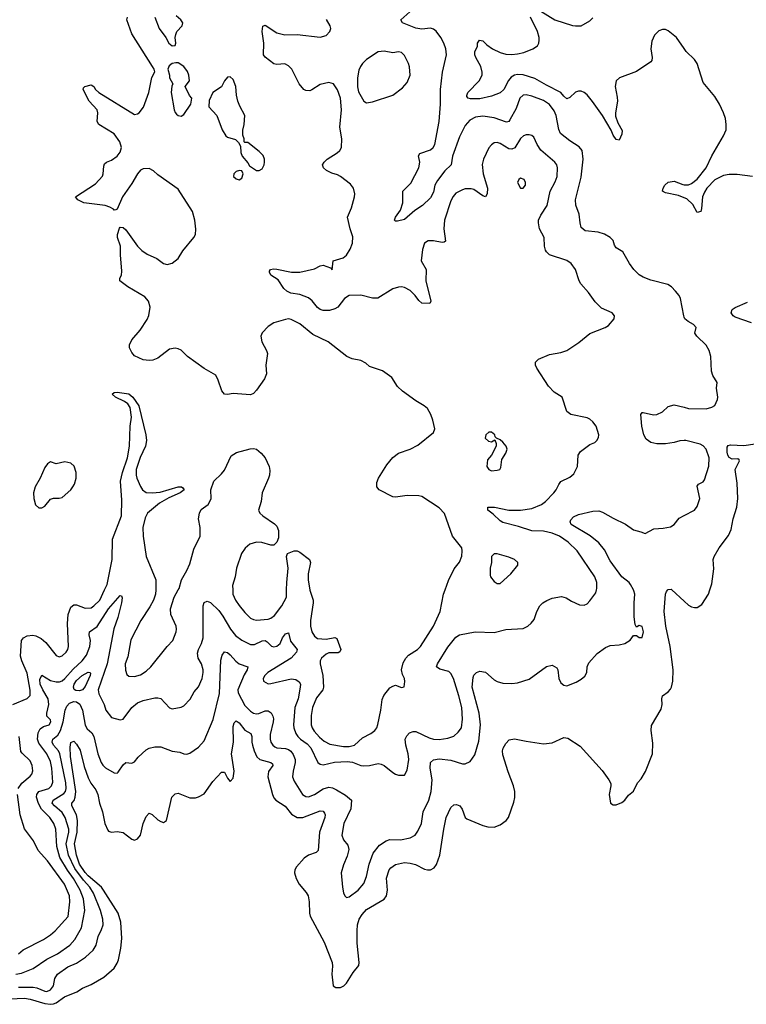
# Model space of a CAD drawing. Header units: inches. Extents: x 1649636 to 1815363, y 506543 to 641975.
# Tile 294 of 656: x 1665418 to 1670428, y 627143 to 633932. Entities that reach past the tile are written whole.
import ezdxf

# ---------------------------------------------------------------- set-up
doc = ezdxf.new("R2010")
doc.units = ezdxf.units.IN
doc.header["$MEASUREMENT"] = 0
for name, color, linetype in [('B6662', 7, 'Continuous'), ('B6663', 7, 'Continuous'), ('B6672', 7, 'Continuous'), ('B6673', 7, 'Continuous')]:
    doc.layers.add(name, color=color, linetype=linetype)

msp = doc.modelspace()

# ---------------------------------------------------------------- linework, layer by layer
at = {"layer": 'B6662', "color": 5}
for points, elevation in [([(1665350, 627179.8), (1665450, 627185.7), (1665490, 627178.9), (1665590, 627148.1), (1665630, 627142.6), (1665650, 627145.1), (1665670, 627153.3), (1665726.3, 627193.7), (1665812.2, 627227.8), (1665850, 627253.8), (1665910, 627279.7), (1665998, 627330), (1666068.6, 627391.4), (1666090, 627427), (1666097.9, 627450), (1666114.5, 627530), (1666122.8, 627597.2), (1666114.9, 627710), (1666095.7, 627770), (1665996.3, 627930), (1665980.8, 627950), (1665890, 628027.9), (1665870, 628051.6), (1665830.2, 628110), (1665808.3, 628170), (1665796.6, 628250), (1665814, 628330), (1665815.2, 628410), (1665809.1, 628450), (1665776.1, 628510), (1665778.3, 628530), (1665792.3, 628547.7), (1665800.9, 628570), (1665804.1, 628610), (1665769.1, 628850.9), (1665765.2, 628914.8), (1665770, 628947.3), (1665790, 628958), (1665810, 628935.3), (1665834.6, 628894.6), (1665861.8, 628781.8), (1665890, 628703.6), (1665907.5, 628667.5), (1665942, 628622), (1665955.6, 628590), (1665967.5, 628530), (1665989.3, 628470), (1666004.7, 628390), (1666024.3, 628344.3), (1666030, 628336.4), (1666050, 628328.9), (1666090, 628333.4), (1666130, 628326.9), (1666190, 628280.3), (1666210, 628274.6), (1666230, 628284), (1666251.4, 628310), (1666270, 628390.4), (1666290, 628438), (1666310, 628460.4), (1666330, 628452.2), (1666370, 628414.9), (1666390, 628403.8), (1666410, 628397.3), (1666429.5, 628410.5), (1666465.6, 628570), (1666490, 628594.9), (1666510, 628597.8), (1666590, 628567.1), (1666630, 628567.1), (1666650, 628572.3), (1666690, 628594.9), (1666750, 628678.7), (1666810, 628743), (1666830, 628744), (1666850, 628702), (1666870, 628679.3), (1666890, 628702.4), (1666895.9, 628750), (1666877.7, 628870), (1666891.9, 628950), (1666890, 629058), (1666897.6, 629082.4), (1666910, 629097.6), (1666930, 629082.3), (1666970, 629032.6), (1667010.3, 629010), (1667018.5, 628990), (1667017.5, 628950), (1667022, 628930), (1667033.5, 628890), (1667051.8, 628850), (1667074.3, 628830), (1667148.2, 628810), (1667159.7, 628799.7), (1667164.2, 628790), (1667132.9, 628747.1), (1667127.8, 628710), (1667159.8, 628590), (1667170, 628565.5), (1667183.2, 628550), (1667247.9, 628507.9), (1667292.8, 628452.8), (1667330, 628430.2), (1667370, 628431.4), (1667490, 628476.3), (1667510, 628474.2), (1667520, 628460), (1667523.8, 628450), (1667522.2, 628430), (1667483.9, 628330), (1667476.3, 628203.7), (1667462.4, 628190), (1667410, 628171.5), (1667378.3, 628150), (1667326, 628090), (1667314.9, 628070), (1667311.8, 628050), (1667323.1, 628010), (1667344.2, 627970), (1667392.6, 627912.6), (1667406.3, 627890), (1667413.6, 627850), (1667415.2, 627770), (1667421.1, 627750), (1667517.6, 627570), (1667571.3, 627430), (1667575.5, 627404.5), (1667570.4, 627350.4), (1667579.1, 627270), (1667598.4, 627258.4), (1667630, 627258.4), (1667652.7, 627270), (1667670, 627287.3), (1667717.2, 627362.8), (1667756.2, 627410), (1667758.7, 627430), (1667744.7, 627564.7), (1667744.3, 627650), (1667746.6, 627690), (1667759, 627730), (1667778.9, 627761.1), (1667810, 627795.5), (1667930, 627868.4), (1667946, 627890), (1667953.3, 627930), (1667947, 628013), (1667966.2, 628070), (1667976.5, 628083.5), (1668010, 628107.1), (1668070, 628120.6), (1668110, 628116.6), (1668146.7, 628106.7), (1668210, 628074.6), (1668230, 628068.9), (1668250, 628070.3), (1668275.5, 628084.5), (1668292.4, 628107.6), (1668314.8, 628170), (1668341.3, 628350), (1668358.9, 628430), (1668390, 628499.5), (1668410, 628516.9), (1668430, 628520.3), (1668452.4, 628510), (1668468.1, 628488.1), (1668488.9, 628430), (1668501.1, 628421.1), (1668610, 628376.4), (1668646.1, 628366.1), (1668690, 628364.9), (1668730, 628379.3), (1668771.1, 628408.9), (1668787, 628430), (1668824.2, 628535.8), (1668831.2, 628568.8), (1668831.1, 628610), (1668823.1, 628650), (1668785.2, 628745.2), (1668750, 628862), (1668746.9, 628890), (1668751.7, 628908.3), (1668770, 628940.5), (1668792.9, 628967.1), (1668830, 628973.8), (1668910, 628956.3), (1669030, 628939.1), (1669090, 628946), (1669170, 628982.4), (1669196.7, 628976.7), (1669282.9, 628922.9), (1669434.4, 628754.4), (1669480.5, 628690), (1669494, 628666), (1669494.8, 628650), (1669482.4, 628590), (1669491, 628530), (1669510, 628519.1), (1669530, 628519.1), (1669570, 628534), (1669589.2, 628550), (1669615.5, 628584.5), (1669650, 628611.3), (1669678, 628670), (1669701.7, 628698.3), (1669732.5, 628747.5), (1669781.6, 628870), (1669783.3, 628943.3), (1669771.3, 629030), (1669774.3, 629065.7), (1669841.6, 629178.4), (1669847.6, 629210), (1669845.1, 629250), (1669849.4, 629270), (1669890, 629298), (1669905.4, 629314.6), (1669913, 629330), (1669920.5, 629370), (1669924.5, 629450), (1669902.4, 629610), (1669874, 629750), (1669861.4, 629850), (1669870, 629970.5), (1669877.8, 629990), (1669887.3, 630000)], 520), ([(1665371, 629209), (1665469.9, 629250.1), (1665490, 629271), (1665490.5, 629309.5), (1665470, 629426.3), (1665431.8, 629510), (1665423.1, 629543.1), (1665429.3, 629650), (1665444.8, 629670), (1665470, 629682.6), (1665507.8, 629687.8), (1665530, 629683.2), (1665565.5, 629665.5), (1665598, 629638), (1665670, 629548.4), (1665690, 629538.4), (1665710, 629544.9), (1665737.4, 629570), (1665749.7, 629590), (1665755.3, 629610), (1665747.2, 629767.2), (1665752.6, 629830), (1665770, 629882), (1665790, 629898.2), (1665810, 629897.5), (1665870, 629873.2), (1665910, 629877.5), (1665930, 629889.3), (1665970, 629930.2), (1666003.5, 630000)], 580), ([(1665390, 627350.1), (1665430, 627357.1), (1665510, 627388.7), (1665605.9, 627454.1), (1665678.7, 627490), (1665764, 627550), (1665797, 627590), (1665842.7, 627670), (1665866.5, 627790), (1665857.8, 627870), (1665834.3, 627930), (1665788.5, 628010), (1665747.1, 628067.1), (1665693.9, 628153.9), (1665674.8, 628230), (1665666.5, 628350), (1665652.7, 628390), (1665624.5, 628430), (1665567.6, 628487.6), (1665546.7, 628526.7), (1665533.1, 628570), (1665535.7, 628590), (1665550, 628608.9), (1665618, 628630), (1665638, 628650), (1665646.3, 628673.7), (1665639.5, 628770), (1665630, 628816.4), (1665605.7, 628870), (1665550, 628942.9), (1665541.2, 628970), (1665544.6, 629015.4), (1665559, 629041), (1665582.4, 629057.6), (1665621.6, 629070), (1665633.3, 629090), (1665630, 629105.2), (1665604.7, 629130), (1665604.8, 629150), (1665618.5, 629210), (1665613.4, 629250), (1665576.7, 629310), (1665559.5, 629350), (1665557.4, 629382.6), (1665570, 629412.2), (1665630, 629374.2), (1665670, 629365.1), (1665693, 629367), (1665710, 629374), (1665730, 629390.1), (1665787.4, 629452.6), (1665849.3, 629510), (1665877.7, 629550), (1665900.9, 629610), (1665905.9, 629650), (1665897, 629690), (1665898.2, 629710), (1665951.8, 629748.2), (1666030, 629870.2), (1666110, 629962), (1666119.3, 629959.3), (1666125.2, 629945.2), (1666120.6, 629910), (1666094.7, 629810), (1666067.9, 629732.1), (1666021, 629490), (1665958.9, 629310), (1665963.2, 629283.2), (1665999.6, 629210), (1666011.9, 629171.9), (1666050, 629120.7), (1666110, 629103.1), (1666130.6, 629109.4), (1666191.1, 629188.9), (1666230, 629221.3), (1666270, 629237.2), (1666350, 629256.5), (1666370, 629256.9), (1666390, 629250.3), (1666450, 629186.7), (1666470, 629180.3), (1666530, 629190.3), (1666550, 629201.1), (1666594, 629246), (1666621.8, 629298.2), (1666650, 629330.7), (1666675.6, 629390), (1666683.1, 629430), (1666682, 629450), (1666670.8, 629490), (1666647.7, 629530), (1666643, 629563), (1666649.8, 629590), (1666671.9, 629630), (1666683, 629670), (1666682.5, 629890), (1666690, 629912.2), (1666710, 629923.1), (1666734.1, 629914.1), (1666790, 629857.3), (1666818.8, 629818.8), (1666870.9, 629730), (1666906.5, 629686.5), (1666950, 629652.7), (1667010, 629623.5), (1667036.7, 629623.3), (1667090, 629647.8), (1667110, 629650.2), (1667123, 629643), (1667153.1, 629613.1), (1667170, 629607.5), (1667190, 629611), (1667212.9, 629630), (1667230, 629670.3), (1667250, 629696.9), (1667270, 629703.8), (1667286, 629646), (1667331.4, 629590), (1667325.5, 629570), (1667290, 629529.9), (1667128.9, 629430), (1667107.4, 629410), (1667096.4, 629390), (1667099.1, 629370), (1667130, 629352.7), (1667150, 629353.7), (1667290, 629387.9), (1667322.2, 629382.2), (1667345.2, 629365.2), (1667353.9, 629350), (1667352.1, 629330), (1667337.2, 629250), (1667314, 629190), (1667304.8, 629070), (1667307.2, 629050), (1667322, 629010), (1667335.3, 628990), (1667354.6, 628970), (1667398.8, 628938.8), (1667425.1, 628910), (1667474.3, 628810), (1667490, 628798.2), (1667510, 628792.8), (1667588.9, 628811.1), (1667676.1, 628816.1), (1667712.7, 628812.7), (1667770, 628790.3), (1667790, 628787.8), (1667830, 628788.9), (1667890, 628802), (1667910, 628799.1), (1667930.4, 628790), (1667990, 628741.3), (1668010, 628730.4), (1668030, 628723), (1668070, 628722.8), (1668090, 628756), (1668100.9, 628830), (1668097.4, 628870), (1668080.6, 628930), (1668076, 628970), (1668086.6, 628993.4), (1668105.2, 629014.8), (1668130, 629024.2), (1668150, 629022.8), (1668240.4, 628980.4), (1668270, 628971.6), (1668310, 628968.3), (1668370, 628977.4), (1668410, 628992.2), (1668441.1, 629018.9), (1668463.2, 629050), (1668471.6, 629108.4), (1668466.3, 629190), (1668446.2, 629270), (1668408.2, 629388.2), (1668390, 629423.5), (1668376.4, 629436.4), (1668313.6, 629453.6), (1668291.8, 629470), (1668297.7, 629490), (1668370, 629604.2), (1668424.9, 629675.1), (1668450, 629689.2), (1668558, 629710), (1668690, 629706.3), (1668770, 629726.3), (1668890, 629733), (1668921.2, 629750), (1668945.2, 629770), (1668964.5, 629795.5), (1668983.6, 629850), (1669005.1, 629890), (1669023.7, 629910), (1669052.7, 629927.3), (1669090, 629942), (1669153.5, 629953.5), (1669185.5, 629945.5), (1669222.5, 629922.5), (1669278, 629898), (1669310, 629894.8), (1669330, 629902.8), (1669350, 629924), (1669390, 629980.7), (1669394.5, 630000)], 560), ([(1665410, 627259.9), (1665510, 627260.1), (1665536.6, 627256.6), (1665590, 627232.4), (1665604.7, 627230), (1665630, 627241.3), (1665651.5, 627270), (1665659.3, 627320.7), (1665677.6, 627350), (1665750, 627402.1), (1665810, 627426.4), (1665872, 627468), (1665923.9, 627516.1), (1665944.8, 627550), (1665959.4, 627610), (1665982.5, 627657.5), (1665992.3, 627690), (1665989.8, 627730), (1665974.5, 627790), (1665927.5, 627910), (1665901, 627950), (1665858.3, 627998.3), (1665798.6, 628078.6), (1665754.9, 628170), (1665738.6, 628250), (1665756, 628330), (1665756.3, 628350), (1665732, 628430), (1665710, 628465.6), (1665656.9, 628510), (1665642.4, 628530), (1665649.1, 628550), (1665723.1, 628596.9), (1665733.5, 628610), (1665738.9, 628630), (1665735.5, 628670), (1665695.4, 628870), (1665685.6, 628890), (1665651.4, 628930), (1665640.6, 628950), (1665646.8, 628970), (1665680.6, 628999.4), (1665698.3, 629030), (1665718.4, 629090), (1665732.3, 629170), (1665742.1, 629197.9), (1665760.7, 629219.3), (1665790, 629231), (1665810, 629228.4), (1665832.7, 629212.7), (1665851.1, 629170), (1665868.2, 629068.2), (1665882.3, 629042.3), (1665914.2, 629014.2), (1665928.1, 628990), (1665955.4, 628870), (1665979.1, 628810), (1665990, 628792.2), (1666010, 628773.4), (1666070, 628738.4), (1666090, 628736.3), (1666097.4, 628742.6), (1666130, 628794), (1666150, 628810.6), (1666190, 628806.4), (1666210, 628814), (1666234, 628846), (1666290, 628897.1), (1666311.5, 628908.5), (1666350, 628917.1), (1666390, 628917), (1666468.2, 628888.2), (1666521.3, 628881.3), (1666550.5, 628870.5), (1666570, 628868.2), (1666590, 628874.9), (1666650, 628916.4), (1666690, 628960.4), (1666752.6, 629107.4), (1666794.5, 629285.5), (1666804.9, 629515.1), (1666813.3, 629550), (1666830, 629573.7), (1666850, 629568.5), (1666870, 629552.8), (1666908.4, 629508.4), (1666930, 629490.3), (1666990.4, 629470), (1666986.3, 629450), (1666965.7, 629414.3), (1666921.5, 629310), (1666923.1, 629290), (1666970, 629203.2), (1667010, 629163.8), (1667030, 629151.1), (1667050, 629145.2), (1667067.7, 629147.7), (1667110, 629165.9), (1667130, 629165.6), (1667152.4, 629152.4), (1667164.2, 629130), (1667167, 629110), (1667166.1, 629090), (1667144, 629004), (1667144.4, 628970), (1667150.1, 628950.1), (1667162.2, 628930), (1667177.2, 628917.2), (1667190.7, 628910), (1667250, 628906.9), (1667270, 628900.3), (1667287.1, 628887.1), (1667304.4, 628864.4), (1667317.1, 628830), (1667317.1, 628810), (1667303.5, 628750), (1667299.8, 628710), (1667310, 628680.9), (1667367.5, 628590), (1667390, 628574.5), (1667410, 628572.5), (1667449.7, 628590), (1667510, 628628.9), (1667550, 628639.1), (1667574.3, 628634.3), (1667601.8, 628621.8), (1667664, 628584), (1667704.7, 628550), (1667700.3, 628490), (1667653, 628390), (1667638, 628310), (1667650, 628277.1), (1667680.2, 628240.2), (1667686.4, 628210), (1667676.2, 628163.8), (1667650, 628105.2), (1667634, 628050), (1667643.7, 627950), (1667650.3, 627910.3), (1667659.3, 627890), (1667670, 627879.3), (1667690, 627884.2), (1667751.2, 627930), (1667790, 627974.9), (1667810, 628024), (1667828.1, 628110), (1667856, 628184), (1667899.5, 628240.5), (1667944.4, 628270), (1667970, 628277.9), (1668042.3, 628277.7), (1668110, 628291.4), (1668144.2, 628310), (1668163.7, 628336.3), (1668187.6, 628390), (1668198.8, 628470), (1668237.7, 628550), (1668255.7, 628610), (1668261.6, 628690), (1668248.3, 628771.7), (1668251.2, 628810), (1668271.7, 628828.3), (1668310, 628835.5), (1668390, 628826.2), (1668470, 628801.6), (1668490, 628800.2), (1668523.7, 628816.3), (1668557, 628863), (1668584.1, 628955.9), (1668594.5, 629070), (1668585.2, 629150), (1668538.2, 629330), (1668543.7, 629396.3), (1668550, 629412.4), (1668567.6, 629430), (1668590, 629439), (1668630, 629433.2), (1668690, 629379.6), (1668710, 629367.4), (1668750, 629355.8), (1668810, 629354.4), (1668850, 629359.3), (1668930, 629385.5), (1669050, 629472.4), (1669090, 629480.7), (1669122, 629462), (1669128.3, 629448.3), (1669134.6, 629390), (1669150, 629359.1), (1669170, 629343), (1669190, 629339.3), (1669255.6, 629364.4), (1669290, 629384.9), (1669314.1, 629405.9), (1669327.3, 629430), (1669329.5, 629470), (1669342.3, 629497.7), (1669398.8, 629561.2), (1669457.7, 629602.3), (1669490, 629616.5), (1669550, 629621.1), (1669589.7, 629630.3), (1669626.6, 629653.4), (1669650, 629686), (1669670, 629686), (1669690, 629671), (1669710, 629671.3), (1669718.4, 629710), (1669710, 629748.7), (1669690, 629754), (1669670, 629742), (1669662, 629762), (1669654.9, 629814.9), (1669654.1, 629910), (1669659.3, 629970), (1669653, 629993), (1669649.4, 630000)], 540), ([(1666355.6, 630000), (1666354.9, 629970), (1666340.3, 629930), (1666315.6, 629884.4), (1666253, 629790), (1666183.7, 629656.3), (1666162.3, 629537.7), (1666145.7, 629490), (1666146.4, 629446.4), (1666155.6, 629415.6), (1666170, 629404.4), (1666210, 629402.8), (1666250, 629415.2), (1666290, 629438.8), (1666320.8, 629470), (1666434.5, 629610), (1666473.3, 629650), (1666496.3, 629710), (1666499.6, 629730), (1666496.2, 629750), (1666460.7, 629830), (1666456.9, 629870), (1666483, 629950), (1666510.8, 630000)], 580), ([(1666886.6, 630000), (1666888.4, 629970), (1666905.2, 629930), (1666930, 629893.4), (1666970, 629844.9), (1667010, 629806), (1667030, 629794.9), (1667051.2, 629791.2), (1667130, 629798.9), (1667150, 629804.7), (1667175.7, 629824.3), (1667225.3, 629890), (1667256.4, 629950), (1667257.5, 630000)], 580), ([(1667418.7, 630000), (1667418.9, 629998.9), (1667440.3, 629930), (1667442, 629910), (1667423.1, 629790), (1667423.9, 629750), (1667432.4, 629710), (1667450, 629680.2), (1667470, 629665.7), (1667530, 629660.8), (1667590, 629670.7), (1667603.8, 629663.8), (1667631.9, 629590), (1667626.2, 629573.8), (1667613.3, 629566.7), (1667550, 629565), (1667530, 629558), (1667498.6, 629530), (1667490.2, 629510), (1667489.1, 629490), (1667509, 629409), (1667513.6, 629330), (1667507, 629310), (1667464.6, 629255.4), (1667437, 629190), (1667426.8, 629133.2), (1667427.3, 629070), (1667433.2, 629050), (1667447.1, 629027.1), (1667484.9, 628984.9), (1667517.4, 628957.4), (1667557.2, 628937.2), (1667650, 628920.1), (1667690, 628920.4), (1667725.7, 628930), (1667780.5, 628979.5), (1667839.6, 629010), (1667866.3, 629030), (1667880.5, 629050), (1667887.9, 629072.1), (1667907.9, 629170), (1667916.6, 629243.4), (1667928.2, 629271.8), (1667970, 629323.7), (1667990, 629337), (1668010, 629343.8), (1668050, 629327.3), (1668068.9, 629331.1), (1668072.7, 629367.3), (1668070, 629388), (1668056.3, 629416.3), (1668049.8, 629449.8), (1668061.8, 629498.2), (1668079.8, 629530), (1668098.2, 629550), (1668161.1, 629590), (1668180.9, 629610), (1668271.9, 629750), (1668316.2, 629850), (1668339.8, 629970), (1668350.5, 630000)], 580), ([(1669915.4, 630000), (1670000, 629923.1)], 520), ([(1665406.1, 628630), (1665432.8, 628667.2), (1665490, 628714.9), (1665501.3, 628730), (1665508.1, 628751.9), (1665503.5, 628790), (1665490, 628822), (1665433.9, 628873.9), (1665426.3, 628886.3), (1665413.3, 628990)], 580), ([(1665410, 627490.4), (1665441.6, 627518.4), (1665582.4, 627590), (1665630, 627621.9), (1665662.2, 627650), (1665751.3, 627748.7), (1665763.1, 627850), (1665760.1, 627890), (1665727.3, 627970), (1665610, 628130.9), (1665544.1, 628204.1), (1665511.8, 628270), (1665450, 628353.2), (1665421.2, 628450), (1665402.7, 628590)], 580)]:
    msp.add_lwpolyline(points, dxfattribs=dict(at, elevation=elevation))
at = {"layer": 'B6662', "color": 5, "elevation": 540}
msp.add_lwpolyline([(1665830, 629304.1), (1665805.6, 629305.6), (1665794.1, 629314.1), (1665789.2, 629329.2), (1665793.4, 629350), (1665810, 629376.4), (1665849.1, 629410), (1665890, 629431.8), (1665901, 629430), (1665905.8, 629425.8), (1665904.5, 629410), (1665870, 629334.2), (1665850, 629310.6)], close=True, dxfattribs=at)
at = {"layer": 'B6663', "color": 5}
for points, elevation in [([(1670000, 631879.8), (1669996.2, 631890), (1669974.5, 632010), (1669965.1, 632030), (1669940.7, 632060.7), (1669912, 632090), (1669886.3, 632106.3), (1669770, 632136), (1669716.1, 632156.1), (1669690, 632172.6), (1669651.2, 632210), (1669621.6, 632250), (1669577.2, 632330), (1669530, 632358), (1669518, 632378), (1669509, 632410), (1669489, 632430), (1669450, 632451.8), (1669406.2, 632466.2), (1669316.2, 632476.2), (1669290, 632499), (1669281.3, 632530), (1669274.3, 632590), (1669252.9, 632652.9), (1669249.8, 632689.8), (1669290, 632846), (1669303.8, 632970), (1669295.1, 633030), (1669275.2, 633055.2), (1669210, 633095.3), (1669146.6, 633146.6), (1669134.8, 633174.8), (1669116.9, 633270), (1669103.6, 633303.6), (1669070, 633347.2), (1669030, 633375.2), (1668950, 633405), (1668910, 633412.8), (1668889.4, 633410.6), (1668866.2, 633390), (1668841.6, 633318.4), (1668798.2, 633241.8), (1668790, 633229.8), (1668774.9, 633225.1), (1668690, 633254.9), (1668610, 633265.6), (1668561, 633259), (1668521.5, 633238.5), (1668490, 633203), (1668450, 633124.7), (1668401.9, 632990), (1668393.6, 632930), (1668350.1, 632889.9), (1668298.1, 632821.9), (1668280.5, 632790), (1668270, 632743.6), (1668250, 632703.5), (1668194.6, 632650), (1668142.9, 632617.1), (1668070, 632553.2), (1668022, 632542), (1668010, 632542), (1668002, 632550), (1668009.3, 632570), (1668042.4, 632617.6), (1668059.6, 632670), (1668059, 632750), (1668114.6, 632805.4), (1668169.7, 632910), (1668176.3, 632950), (1668166.8, 632993.2), (1668177.2, 633010), (1668250, 633035.3), (1668269, 633051), (1668279.8, 633070), (1668310.5, 633230), (1668320.2, 633350), (1668319.9, 633450), (1668333.2, 633570), (1668360.3, 633690), (1668356.2, 633730), (1668342.3, 633770), (1668322.6, 633810), (1668290, 633852.5), (1668270, 633867), (1668250, 633872.3), (1668190, 633866.6), (1668150, 633872.3), (1668057.2, 633910), (1668046.6, 633930), (1668150, 634022.3)], 540), ([(1669011.6, 633991.6), (1669107.7, 633930), (1669230, 633892.2), (1669250, 633888.5), (1669290, 633890.3), (1669350, 633923.1), (1669370, 633944.4)], 520), ([(1668350.5, 630000), (1668374.1, 630065.9), (1668414.1, 630145.9), (1668449.6, 630190.4), (1668466.3, 630233.7), (1668469.3, 630270), (1668465.2, 630290), (1668402.7, 630370), (1668347.7, 630527.7), (1668310, 630567), (1668190, 630642.9), (1668170, 630647.6), (1668090, 630651.3), (1668010, 630638.3), (1667990, 630641.1), (1667896, 630690), (1667880.9, 630710), (1667880.1, 630739.9), (1667892, 630770), (1667950, 630862), (1667990, 630912.7), (1668030, 630942.4), (1668109, 630970), (1668162.3, 630997.7), (1668270, 631086), (1668279.3, 631110), (1668267, 631170), (1668252.7, 631210), (1668229.3, 631250), (1668206, 631270), (1668150, 631303), (1668057, 631370), (1668023.1, 631403.1), (1667983.9, 631463.9), (1667919.3, 631510), (1667830, 631539.5), (1667803.3, 631563.3), (1667770, 631581.6), (1667710, 631593.3), (1667672.7, 631610), (1667544.5, 631710), (1667440, 631760), (1667350, 631834.7), (1667290, 631865.4), (1667270, 631868.3), (1667250, 631864.4), (1667170, 631841.3), (1667130, 631816.3), (1667088.5, 631771.5), (1667080.8, 631750), (1667086.4, 631710), (1667119.5, 631650), (1667126, 631630), (1667114.3, 631550), (1667118.4, 631490), (1667104.9, 631455.1), (1667050, 631378), (1667030, 631354.5), (1667010, 631345.1), (1666890, 631353.6), (1666850, 631346.6), (1666830, 631349.2), (1666811.5, 631371.5), (1666787.2, 631447.2), (1666770, 631480.9), (1666690, 631526.6), (1666575.1, 631610), (1666530, 631652), (1666510, 631662.9), (1666490, 631667), (1666450, 631659.5), (1666370, 631598.4), (1666334.9, 631585.1), (1666310, 631582.4), (1666270, 631587.3), (1666210, 631614.5), (1666190, 631636), (1666175.4, 631670), (1666174.7, 631690), (1666190, 631724.4), (1666249.1, 631790.9), (1666296.5, 631863.5), (1666308, 631892), (1666316.5, 631950), (1666305.6, 631990), (1666280.7, 632020.7), (1666163.7, 632090), (1666109.2, 632130), (1666109.2, 632150), (1666119.3, 632170), (1666122.7, 632197.3), (1666111.6, 632310), (1666111.8, 632370), (1666092.3, 632430), (1666092.3, 632450), (1666104.7, 632495.3), (1666110, 632502), (1666130, 632498), (1666150, 632482.8), (1666230.4, 632370), (1666259.9, 632339.9), (1666295.8, 632315.8), (1666364.4, 632284.4), (1666410, 632250.8), (1666435.5, 632244.5), (1666470, 632254), (1666510, 632284), (1666542, 632338), (1666619.5, 632430), (1666629.5, 632450), (1666633.3, 632486.7), (1666624.2, 632550), (1666608.2, 632610), (1666510, 632762.6), (1666370, 632863.1), (1666339.7, 632890), (1666310, 632905.3), (1666270, 632904.2), (1666250, 632893.1), (1666230.3, 632870), (1666190, 632801.6), (1666126, 632710), (1666090, 632626), (1666079.6, 632620.4), (1666070, 632618), (1666065.2, 632625.2), (1666039.6, 632639.6), (1666008, 632650), (1665859, 632670), (1665819.3, 632690), (1665802, 632710), (1665940.5, 632799.5), (1665987.7, 632852.3), (1665993.6, 632870), (1665997.5, 632922.5), (1666003.3, 632936.7), (1666015.3, 632950), (1666050, 632964), (1666090, 632990.7), (1666110, 633018.8), (1666118.7, 633050), (1666107.6, 633090), (1666070, 633143.6), (1665962.7, 633210), (1665952.3, 633230), (1665955.6, 633290), (1665951.6, 633310), (1665897.6, 633370), (1665855.3, 633450), (1665858, 633462), (1665866, 633470), (1665910, 633482), (1665930, 633471.3), (1665940.7, 633450), (1665962.8, 633430), (1666210, 633278), (1666230, 633282), (1666241.2, 633290), (1666271.4, 633328.6), (1666307.8, 633430), (1666327.8, 633532.2), (1666348.9, 633571.1), (1666345.2, 633590), (1666333.2, 633610), (1666190, 633834), (1666155.3, 633930), (1666162, 633950)], 580), ([(1666350.6, 633950), (1666378.8, 633870), (1666426, 633810), (1666446, 633770), (1666470, 633752), (1666490, 633754), (1666495.3, 633770), (1666488.7, 633810), (1666494, 633830), (1666502, 633850), (1666538, 633890), (1666542, 633910), (1666528.7, 633930), (1666497.5, 633957.5)], 580), ([(1669394.5, 630000), (1669396.8, 630010), (1669397.8, 630050), (1669382.8, 630090), (1669262.4, 630270), (1669200.3, 630330), (1669140.3, 630370), (1669090, 630391.7), (1669030, 630404), (1668950, 630407.5), (1668857.8, 630437.8), (1668750, 630464.5), (1668730, 630476.5), (1668682.9, 630522.9), (1668645.1, 630550), (1668645.2, 630570), (1668691.3, 630570), (1668790, 630549.5), (1668870, 630549.5), (1668950, 630561.9), (1669016.4, 630590), (1669042.6, 630610), (1669101.1, 630670), (1669117.4, 630690), (1669134.1, 630725.9), (1669150, 630747.3), (1669210, 630777.1), (1669238.8, 630801.2), (1669262.9, 630850), (1669269.4, 630930), (1669285.1, 630954.9), (1669350, 631002), (1669382.7, 631017.3), (1669398, 631030), (1669409.4, 631050), (1669411.8, 631070), (1669391.6, 631130), (1669370, 631159.3), (1669350, 631178), (1669330, 631186.6), (1669218, 631210), (1669190, 631229), (1669158, 631330), (1669103.1, 631363.1), (1669064.8, 631404.8), (1668984, 631530), (1668974, 631550), (1668974, 631570), (1668995.3, 631590), (1669070, 631623.1), (1669150, 631637.1), (1669189.6, 631650.4), (1669273.1, 631706.9), (1669350, 631767.7), (1669455.3, 631810), (1669477, 631823), (1669517.2, 631870), (1669519, 631890), (1669504, 631910), (1669430, 631943.6), (1669385.5, 631985.5), (1669339.7, 632050), (1669286.3, 632110), (1669275.4, 632130), (1669251, 632210), (1669219.7, 632250), (1669190, 632270.7), (1669071.8, 632310), (1669049.7, 632330), (1669043.3, 632343.3), (1669037.4, 632370), (1669034.5, 632430), (1669001.3, 632490), (1668994, 632530), (1668995.1, 632550), (1669010, 632583.8), (1669054, 632650), (1669076.4, 632750), (1669110, 632814), (1669122.6, 632850), (1669126, 632910), (1669120.4, 632930), (1669108, 632950), (1669010, 633031.1), (1668986, 633070), (1668962, 633122), (1668950, 633133.3), (1668930, 633138.3), (1668910, 633138), (1668890.6, 633130), (1668870, 633113.5), (1668831.7, 633048.3), (1668810, 633038.2), (1668790, 633040.2), (1668730, 633078.7), (1668710, 633084.7), (1668690, 633082), (1668670, 633069.6), (1668652.3, 633047.7), (1668615.3, 632970), (1668605.7, 632934.3), (1668614.5, 632870), (1668642.7, 632770), (1668640.9, 632730), (1668630.4, 632710), (1668610, 632716.9), (1668550, 632759.8), (1668530, 632764.7), (1668490, 632764.7), (1668470, 632759.2), (1668425.5, 632734.5), (1668406.4, 632713.6), (1668390, 632683.7), (1668346.3, 632550), (1668342.8, 632490), (1668354.4, 632405.6), (1668343.4, 632396.6), (1668330, 632395.8), (1668270, 632407.1), (1668233.5, 632406.5), (1668208.4, 632390), (1668194, 632346), (1668186.8, 632270), (1668220.2, 632210), (1668219, 632130), (1668253, 631990), (1668245.4, 631974.6), (1668190, 631978), (1668170, 631995.1), (1668144.2, 632030), (1668110, 632065.1), (1668070, 632086.2), (1668050, 632089.7), (1668030, 632088.4), (1667990, 632075.4), (1667887.6, 632012.4), (1667850, 632011.1), (1667770, 632031.8), (1667690, 632029.7), (1667657, 632010), (1667610.4, 631950), (1667590, 631938.3), (1667553, 631927), (1667510, 631927.1), (1667490, 631933.3), (1667470, 631948.2), (1667433.3, 631993.3), (1667410, 632012.9), (1667350, 632035.9), (1667286.8, 632046.8), (1667259.7, 632059.7), (1667238.6, 632078.6), (1667198.8, 632138.8), (1667148.7, 632170), (1667139, 632190), (1667141.2, 632198.8), (1667148, 632210), (1667167, 632213), (1667190, 632212.2), (1667291.9, 632191.9), (1667350, 632190.7), (1667450, 632213.9), (1667490, 632235.2), (1667510, 632239.7), (1667560.7, 632220.7), (1667572, 632208), (1667579.5, 632270), (1667647, 632290), (1667670, 632307.8), (1667696.5, 632350), (1667711.7, 632390), (1667714.6, 632434.6), (1667695.4, 632490), (1667677.7, 632570), (1667705.5, 632634.5), (1667727, 632710), (1667728.7, 632731.3), (1667719.3, 632770), (1667698.4, 632798.4), (1667630, 632851.6), (1667610, 632863.1), (1667570, 632872.8), (1667532.5, 632892.5), (1667512.3, 632910), (1667505.1, 632930), (1667516.2, 632950), (1667537.6, 632970), (1667606.1, 633013.9), (1667624.5, 633030), (1667636.9, 633050), (1667639.7, 633110), (1667624.2, 633190), (1667637.6, 633310), (1667629.5, 633390), (1667607.9, 633447.9), (1667581.2, 633490), (1667550, 633499.6), (1667490, 633484), (1667432.8, 633447.2), (1667417.9, 633442.1), (1667390, 633443.2), (1667377.4, 633450), (1667345.4, 633490), (1667293, 633590), (1667270, 633614), (1667246.7, 633626.7), (1667190, 633623.1), (1667170, 633627.9), (1667110, 633674), (1667098.9, 633690), (1667100.7, 633770), (1667089.6, 633850.4), (1667093.6, 633886.4), (1667110, 633894.8), (1667190, 633840.3), (1667246.8, 633826.8), (1667330, 633828.8), (1667489.4, 633810.6), (1667530, 633822.8), (1667556, 633850), (1667562.7, 633870), (1667558.4, 633890), (1667532.7, 633932.7)], 560), ([(1670000, 633732.1), (1669947.2, 633810), (1669890, 633854.9), (1669870, 633863.1), (1669850, 633864.4), (1669824.6, 633855.4), (1669795.3, 633824.7), (1669776.3, 633783.7), (1669768.5, 633730), (1669778.6, 633670), (1669776, 633650), (1669770, 633640.7), (1669670, 633575.1), (1669552.7, 633530), (1669530.1, 633509.9), (1669522.5, 633470), (1669538.3, 633398.3), (1669539.5, 633370), (1669525.6, 633290), (1669526.9, 633266.9), (1669541.3, 633221.3), (1669571.8, 633168.2), (1669570, 633142), (1669550, 633101.2), (1669530, 633106.6), (1669510, 633135.1), (1669495.4, 633170), (1669436.2, 633270), (1669368.3, 633368.3), (1669330, 633414.2), (1669310, 633430.8), (1669290, 633439.8), (1669270, 633439.8), (1669250, 633431.7), (1669210, 633394.6), (1669190, 633386.4), (1669170, 633403.5), (1669149.8, 633430), (1669050, 633479.3), (1668970, 633526.6), (1668890, 633551.2), (1668850, 633554.5), (1668829.7, 633550.3), (1668805.5, 633534.5), (1668788.1, 633511.9), (1668756.3, 633450), (1668730, 633427), (1668670, 633404.2), (1668590, 633386), (1668526.5, 633386.5), (1668509.2, 633390), (1668501.7, 633401.7), (1668500.5, 633410), (1668508.7, 633430), (1668586.6, 633510), (1668605.4, 633550), (1668605.7, 633570), (1668596.9, 633610), (1668562, 633670), (1668555.6, 633690), (1668557, 633710), (1668573.2, 633750), (1668574, 633770), (1668588.7, 633790), (1668610, 633786.8), (1668638.4, 633758.4), (1668677.3, 633730), (1668730, 633706.3), (1668770, 633694.7), (1668810, 633692.2), (1668850, 633695.9), (1668894.1, 633705.9), (1668957, 633730), (1668987.4, 633752.6), (1668997.4, 633770), (1669000.4, 633790), (1668999.8, 633810), (1668987.7, 633850), (1668939.7, 633950)], 520), ([(1670000, 632703.2), (1669959.3, 632719.3), (1669870, 632736.9), (1669849.7, 632750), (1669854.5, 632770), (1669867, 632790), (1669890, 632810.6), (1669930, 632818), (1669990, 632794.4), (1670000, 632794.1)], 520), ([(1666003.5, 630000), (1666021.8, 630038.2), (1666056, 630210), (1666058.3, 630350), (1666118.7, 630510), (1666121.3, 630618.7), (1666113.1, 630750), (1666126, 630810), (1666160.3, 630910), (1666175.6, 630990), (1666179.8, 631130), (1666188.4, 631190), (1666178.3, 631258.3), (1666162.7, 631282.7), (1666139.7, 631299.7), (1666079, 631330), (1666055.3, 631350), (1666070, 631361), (1666090, 631364), (1666170, 631352), (1666198, 631330), (1666238.7, 631270), (1666288.5, 631070), (1666292, 631030), (1666284.2, 630990), (1666247.7, 630912.3), (1666220.7, 630830), (1666221.1, 630790), (1666226.5, 630770), (1666250, 630712.4), (1666264, 630690), (1666290, 630672.3), (1666330, 630668.2), (1666385.4, 630674.6), (1666510.5, 630710.5), (1666534, 630710), (1666543.6, 630703.6), (1666551.3, 630690), (1666524.7, 630670), (1666445.3, 630634.7), (1666382.7, 630597.3), (1666299, 630530), (1666282.4, 630497.6), (1666267.2, 630430), (1666269.4, 630369.4), (1666290.3, 630230), (1666357.1, 630070), (1666355.6, 630000)], 580), ([(1670000, 631030.2), (1669970, 631028.7), (1669930, 631016.1), (1669870, 631007.4), (1669810, 631007.4), (1669770, 631016.4), (1669738.4, 631038.4), (1669720.4, 631070), (1669707.6, 631130), (1669700.9, 631210), (1669710, 631222.8), (1669716.5, 631223.5), (1669786.9, 631206.9), (1669810, 631208.4), (1669850, 631228.2), (1669890, 631263.8), (1669930, 631275.3), (1670000, 631258.9)], 540), ([(1666510.8, 630000), (1666516.3, 630010), (1666532.3, 630070), (1666570, 630134), (1666590, 630178.8), (1666618.5, 630281.5), (1666662.2, 630370), (1666661.7, 630430), (1666649.7, 630490), (1666657, 630530), (1666670, 630554.8), (1666717.2, 630590), (1666729.2, 630610), (1666739, 630630), (1666735.3, 630690), (1666755.3, 630750), (1666810, 630801), (1666830, 630826), (1666876.4, 630923.6), (1666913.3, 630946.7), (1667006.2, 630973.8), (1667030, 630976), (1667050, 630970.3), (1667083.6, 630943.6), (1667110.2, 630910.2), (1667138, 630850), (1667143.4, 630823.4), (1667140.2, 630790), (1667133.4, 630770), (1667090.2, 630670), (1667082, 630610), (1667064.6, 630550), (1667073.7, 630530), (1667093.7, 630510), (1667175.6, 630455.6), (1667190, 630440.5), (1667201.7, 630410), (1667201.3, 630358.7), (1667190, 630328.7), (1667170.5, 630309.5), (1667150, 630307.6), (1667087.6, 630327.6), (1667050, 630329.7), (1667004.2, 630315.8), (1666972, 630288), (1666947.1, 630250), (1666912.2, 630150), (1666902.7, 630090), (1666884.7, 630030), (1666886.6, 630000)], 580), ([(1669649.4, 630000), (1669630, 630037), (1669620.5, 630050), (1669569.9, 630089.9), (1669490, 630201), (1669450, 630276.4), (1669410, 630325.3), (1669352.3, 630372.3), (1669221.3, 630450), (1669213, 630470), (1669216.9, 630483.1), (1669236.4, 630503.6), (1669270, 630520.6), (1669370, 630542), (1669410, 630544.5), (1669436.7, 630536.7), (1669510, 630494.9), (1669594.3, 630454.3), (1669650, 630415.3), (1669701.3, 630401.3), (1669730, 630388.5), (1669790, 630420.7), (1669854.8, 630425.2), (1669904.1, 630435.9), (1669929.4, 630450.6), (1669965.4, 630494.6), (1670000, 630513.1)], 540), ([(1667257.5, 630000), (1667258.6, 630050), (1667268.9, 630150), (1667257, 630230), (1667265.2, 630250), (1667310, 630268.5), (1667330, 630268.5), (1667350, 630261.3), (1667415.3, 630210), (1667422.6, 630190), (1667407.8, 630110), (1667407.3, 630067.3), (1667418.7, 630000)], 580), ([(1669887.3, 630000), (1669890, 630002.8), (1669910, 630004.9), (1669915.4, 630000)], 520)]:
    msp.add_lwpolyline(points, dxfattribs=dict(at, elevation=elevation))
for points, elevation in [([(1667930, 633715.1), (1667890, 633709.7), (1667810, 633657.6), (1667781.5, 633630), (1667767.8, 633610), (1667757, 633583), (1667747.1, 633530), (1667748, 633468), (1667754.9, 633434.9), (1667790.4, 633370.4), (1667810, 633359.1), (1667850, 633364.4), (1667990, 633412.4), (1668058.3, 633461.7), (1668090, 633498.8), (1668109.6, 633550), (1668106.5, 633606.5), (1668099.5, 633630), (1668070, 633684), (1668050, 633706), (1668030, 633709.3), (1667990, 633703.6)], 560), ([(1666510, 633635.3), (1666494.6, 633634.6), (1666470, 633629), (1666447.5, 633612.5), (1666438, 633590), (1666451.3, 633548.7), (1666451.3, 633531.3), (1666474, 633490), (1666467.1, 633472.9), (1666461.6, 633430), (1666483, 633310), (1666490, 633291.3), (1666499.9, 633279.9), (1666510, 633270.8), (1666530, 633266), (1666550, 633278), (1666598, 633350), (1666604, 633390), (1666588.7, 633410), (1666558, 633470), (1666589, 633510), (1666583.7, 633550), (1666574.5, 633574.5), (1666550, 633609)], 580), ([(1666870, 633538), (1666850, 633534.5), (1666830.7, 633510), (1666810, 633469), (1666750, 633428.7), (1666725.2, 633374.8), (1666721, 633330), (1666776.3, 633270), (1666813.2, 633173.2), (1666838, 633130), (1666850, 633121), (1666905.4, 633105.4), (1666925.4, 633085.4), (1666939.6, 633059.6), (1666943.6, 633016.4), (1666951, 632990), (1666990, 632944.7), (1667003, 632923), (1667050, 632890.8), (1667070, 632890.8), (1667090, 632902.8), (1667103.7, 632930), (1667106.6, 632950), (1667106, 632970), (1667095.9, 632995.9), (1667070, 633024), (1666990, 633086), (1666970, 633086), (1666966, 633090), (1666966, 633110), (1666956.4, 633136.4), (1666955.3, 633170), (1666965.2, 633210), (1666969, 633270), (1666934.8, 633334.8), (1666922.7, 633370), (1666912.3, 633412.3), (1666907, 633470), (1666890, 633519)], 580), ([(1666932.7, 632892.7), (1666910, 632885.2), (1666894.8, 632870), (1666891, 632850), (1666910, 632834.8), (1666930, 632827.7), (1666950, 632838), (1666959.3, 632870), (1666950, 632888.7)], 580), ([(1668870, 632838), (1668858.8, 632830), (1668850.7, 632810), (1668870, 632771), (1668890, 632770.8), (1668906, 632790), (1668906, 632810), (1668896, 632830)], 580), ([(1668670, 631088.7), (1668651.6, 631088.4), (1668632, 631070), (1668626.4, 631046.4), (1668650, 631024.7), (1668670, 631022), (1668694, 631034), (1668702, 631010), (1668702, 630990), (1668672, 630930), (1668643.5, 630896.5), (1668638, 630850), (1668652, 630830), (1668670, 630821), (1668710, 630824.7), (1668728.7, 630831.3), (1668735.3, 630844.7), (1668741.2, 630898.8), (1668770, 630942), (1668779, 630970), (1668772.7, 630990), (1668750, 631019), (1668730, 631035.3), (1668706, 631046), (1668696.4, 631056.4), (1668694, 631070)], 580), ([(1665630, 630884), (1665610, 630869), (1665590, 630844), (1665558.7, 630770), (1665525.3, 630710), (1665513.1, 630670), (1665515.6, 630630), (1665527.3, 630587.3), (1665550, 630567), (1665570, 630566.7), (1665590, 630578), (1665630, 630626.4), (1665650, 630633.4), (1665690, 630632.2), (1665710, 630637.1), (1665769.8, 630690.2), (1665785.1, 630710), (1665796, 630730), (1665807.1, 630770), (1665807.2, 630810), (1665792.5, 630852.5), (1665770, 630873.3), (1665730, 630883.6), (1665670, 630869.2)], 620), ([(1668710, 630249), (1668690, 630248.7), (1668671.3, 630230), (1668671.3, 630190), (1668661, 630150), (1668662, 630102), (1668664.7, 630090), (1668690, 630058), (1668710, 630044.7), (1668730, 630044.7), (1668805.2, 630110), (1668853.2, 630170), (1668853.2, 630190), (1668828.7, 630210), (1668790, 630226)], 580)]:
    msp.add_lwpolyline(points, close=True, dxfattribs=dict(at, elevation=elevation))
at = {"layer": 'B6672', "color": 5, "elevation": 520}
msp.add_lwpolyline([(1670000, 629923.1), (1670030, 629895.8), (1670050, 629884), (1670070, 629878.3), (1670090, 629878.7), (1670121.7, 629898.3), (1670166.6, 629970), (1670176.3, 630000)], dxfattribs=at)
at = {"layer": 'B6673', "color": 5}
for points, elevation in [([(1670000, 632794.1), (1670030, 632793.4), (1670050, 632801.1), (1670090, 632831.4), (1670151.3, 632910), (1670190, 632992), (1670271.3, 633130), (1670288.2, 633171.8), (1670289.7, 633210), (1670284, 633250), (1670271.1, 633290), (1670242.7, 633350), (1670210, 633403), (1670130, 633497.6), (1670089.8, 633630), (1670070, 633656.8), (1670013, 633713), (1670000, 633732.1)], 520), ([(1670470, 632851.2), (1670364.4, 632864.4), (1670310, 632864.2), (1670270, 632857.1), (1670210, 632826.8), (1670156.1, 632770), (1670138.5, 632741.5), (1670126.5, 632710), (1670119.3, 632630), (1670113.4, 632610), (1670090, 632602.7), (1670058.4, 632658.4), (1670016.6, 632696.6), (1670000, 632703.2)], 520), ([(1670462.5, 631842.5), (1670350, 631881.1), (1670336.2, 631890), (1670323.1, 631910), (1670330, 631934), (1670350, 631946.7), (1670436.6, 631983.4)], 520), ([(1670000, 631258.9), (1670030, 631251.8), (1670150, 631248.4), (1670190, 631260.7), (1670210, 631271.3), (1670230, 631314), (1670232, 631330), (1670222, 631390), (1670227, 631430), (1670197.7, 631477.7), (1670187.1, 631507.1), (1670183.5, 631610), (1670171.7, 631651.7), (1670150, 631687.3), (1670086.6, 631750), (1670072.7, 631770), (1670082, 631810), (1670064.5, 631830), (1670027, 631850), (1670003.6, 631870), (1670000, 631879.8)], 540), ([(1670000, 630513.1), (1670070, 630550.4), (1670090, 630575.5), (1670107.8, 630630), (1670090, 630714.8), (1670098.4, 630730), (1670130, 630745.6), (1670140.3, 630759.7), (1670170, 630854), (1670171.8, 630910), (1670151.5, 630970), (1670130, 630994), (1670110, 631006), (1670010, 631030.7), (1670000, 631030.2)], 540), ([(1670176.3, 630000), (1670190, 630042.8), (1670204.7, 630144.7), (1670199.6, 630210), (1670205.1, 630230), (1670239.6, 630290), (1670305.3, 630374.7), (1670322.8, 630417.2), (1670338.2, 630490), (1670361.7, 630570), (1670369.7, 630630), (1670364.6, 630735.4), (1670350.8, 630830), (1670380.9, 630890), (1670378, 630898), (1670370, 630902.7), (1670330, 630901.7), (1670310, 630912), (1670299.7, 630930), (1670295.1, 630950), (1670295.5, 630984.5), (1670303.3, 630996.7), (1670319.3, 631000.7), (1670410, 630995.3), (1670490, 631007.3)], 520)]:
    msp.add_lwpolyline(points, dxfattribs=dict(at, elevation=elevation))

doc.saveas('drawing.dxf')
